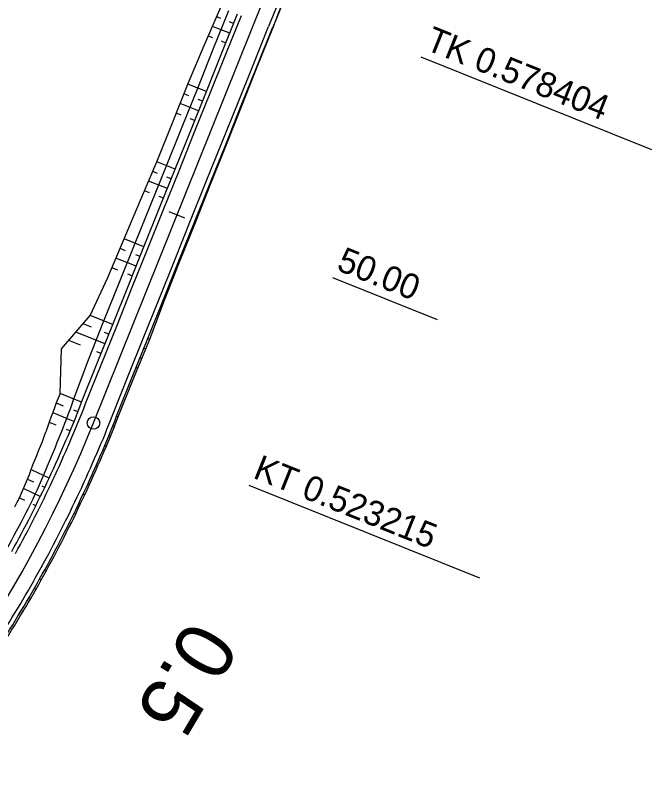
# Model space of a CAD drawing. Extents: x -481645 to -478728, y -1113199 to -1110710.
# Drawn here: x -480222 to -480145.9, y -1112650.6 to -1112558.2 of the extents above; entities that cross this region are included whole.
import ezdxf

# ---------------------------------------------------------------- set-up
doc = ezdxf.new("R2010")
doc.units = 0
for name, color, linetype in [('Vrstva 52', 7, 'Continuous'), ('Vrstva 53', 7, 'Continuous'), ('Vrstva 54', 7, 'Continuous'), ('Vrstva 55', 7, 'Continuous'), ('Vrstva 56', 7, 'Continuous'), ('Vrstva 57', 7, 'Continuous'), ('Vrstva 58', 7, 'Continuous'), ('Vrstva 59', 7, 'Continuous'), ('Vrstva 60', 7, 'Continuous'), ('Vrstva 61', 7, 'Continuous'), ('Vrstva 62', 7, 'Continuous')]:
    doc.layers.add(name, color=color, linetype=linetype)

msp = doc.modelspace()

# ---------------------------------------------------------------- linework, layer by layer
at = {"layer": 'Vrstva 52'}
msp.add_line((-480212.635, -1112606.944), (-480192.068, -1112555.732), dxfattribs=at)
msp.add_arc((-480351.829, -1112551.041), 150, 314.01664, 338.11863, dxfattribs=at)
at = {"layer": 'Vrstva 53'}
for p, q in [((-480199.402, -1112561.842), (-480197.419, -1112557.25)), ((-480193.067, -1112564.386), (-480191.222, -1112559.739)), ((-480201.367, -1112566.441), (-480199.402, -1112561.842)), ((-480194.912, -1112569.033), (-480193.067, -1112564.386)), ((-480203.212, -1112571.088), (-480201.367, -1112566.441)), ((-480196.76, -1112573.679), (-480194.912, -1112569.033)), ((-480205.077, -1112575.727), (-480203.212, -1112571.088)), ((-480198.608, -1112578.325), (-480196.76, -1112573.679)), ((-480207.03, -1112580.331), (-480205.077, -1112575.727)), ((-480200.456, -1112582.971), (-480198.608, -1112578.325)), ((-480208.983, -1112584.935), (-480207.03, -1112580.331)), ((-480202.304, -1112587.617), (-480200.456, -1112582.971)), ((-480210.936, -1112589.539), (-480208.983, -1112584.935)), ((-480204.152, -1112592.263), (-480202.304, -1112587.617)), ((-480213.021, -1112594.09), (-480210.936, -1112589.539)), ((-480205.923, -1112596.94), (-480204.152, -1112592.263)), ((-480216.463, -1112598.095), (-480213.021, -1112594.09)), ((-480207.83, -1112601.563), (-480205.923, -1112596.94)), ((-480216.639, -1112603.413), (-480216.463, -1112598.095)), ((-480209.699, -1112606.2), (-480207.83, -1112601.563))]:
    msp.add_line(p, q, dxfattribs=at)
for centre, radius, start, end in [((-479778.643, -1112721.686), 443.225, 157.92555, 158.5688), ((-480149.343, -1112630.599), 72.579, 158.00223, 161.86991), ((-480281.169, -1112579.698), 76.225, 335.85618, 339.65457), ((-480354.258, -1112556.811), 145.262, 337.44883, 339.36046), ((-480351.925, -1112551.257), 152.454, 335.06949, 336.97935), ((-480249.238, -1112602.443), 30.829, 331.89249, 340.92151), ((-480351.941, -1112551.27), 152.462, 333.16649, 335.07635), ((-480351.939, -1112551.25), 152.471, 331.24963, 333.15949), ((-480351.972, -1112551.291), 152.479, 329.35897, 331.26883), ((-480351.985, -1112551.294), 152.489, 327.45257, 329.36243)]:
    msp.add_arc(centre, radius, start, end, dxfattribs=at)
at = {"layer": 'Vrstva 54'}
for p, q in [((-480198.32, -1112562.277), (-480196.453, -1112557.638)), ((-480200.187, -1112566.915), (-480198.32, -1112562.277)), ((-480202.053, -1112571.554), (-480200.187, -1112566.915)), ((-480203.92, -1112576.192), (-480202.053, -1112571.554)), ((-480205.786, -1112580.831), (-480203.92, -1112576.192)), ((-480207.653, -1112585.469), (-480205.786, -1112580.831)), ((-480209.52, -1112590.108), (-480207.653, -1112585.469)), ((-480211.386, -1112594.746), (-480209.52, -1112590.108)), ((-480213.253, -1112599.385), (-480211.386, -1112594.746)), ((-480214.99, -1112604.075), (-480213.253, -1112599.385))]:
    msp.add_line(p, q, dxfattribs=at)
for centre, radius, start, end in [((-480284.484, -1112580.334), 73.437, 337.28817, 341.13814), ((-480353.314, -1112554.484), 146.936, 336.44207, 338.35255), ((-480262.982, -1112595.245), 47.858, 332.08063, 337.95218), ((-480351.829, -1112551.041), 147.084, 331.16085, 333.07071)]:
    msp.add_arc(centre, radius, start, end, dxfattribs=at)
at = {"layer": 'Vrstva 55'}
for p, q in [((-480197.287, -1112562.691), (-480195.424, -1112558.052)), ((-480193.112, -1112564.368), (-480191.248, -1112559.729)), ((-480199.151, -1112567.331), (-480197.287, -1112562.691)), ((-480194.975, -1112569.008), (-480193.112, -1112564.368)), ((-480201.014, -1112571.971), (-480199.151, -1112567.331)), ((-480196.838, -1112573.648), (-480194.975, -1112569.008)), ((-480202.878, -1112576.611), (-480201.014, -1112571.971)), ((-480198.702, -1112578.288), (-480196.838, -1112573.648)), ((-480204.741, -1112581.25), (-480202.878, -1112576.611)), ((-480200.565, -1112582.928), (-480198.702, -1112578.288)), ((-480206.605, -1112585.89), (-480204.741, -1112581.25)), ((-480202.429, -1112587.567), (-480200.565, -1112582.928)), ((-480208.468, -1112590.53), (-480206.605, -1112585.89)), ((-480204.292, -1112592.207), (-480202.429, -1112587.567)), ((-480210.331, -1112595.17), (-480208.468, -1112590.53)), ((-480206.156, -1112596.847), (-480204.292, -1112592.207)), ((-480212.195, -1112599.81), (-480210.331, -1112595.17)), ((-480208.019, -1112601.487), (-480206.156, -1112596.847)), ((-480214.058, -1112604.449), (-480212.195, -1112599.81)), ((-480209.882, -1112606.127), (-480208.019, -1112601.487))]:
    msp.add_line(p, q, dxfattribs=at)
for centre, radius, start, end in [((-479779.285, -1112723.303), 443.25, 157.70069, 158.34391), ((-480283.321, -1112578.755), 73.875, 335.80524, 339.64634), ((-480281.243, -1112579.618), 76.125, 335.82148, 339.62165), ((-480351.829, -1112551.041), 147.75, 334.98057, 336.89043), ((-480351.829, -1112551.041), 152.25, 334.98057, 336.89043), ((-480351.829, -1112551.041), 147.75, 333.07071, 334.98057), ((-480351.829, -1112551.041), 152.25, 333.07071, 334.98057), ((-480351.829, -1112551.041), 147.75, 331.16085, 333.07071), ((-480351.829, -1112551.041), 152.25, 331.16085, 333.07071), ((-480351.829, -1112551.041), 152.25, 329.25099, 331.16085), ((-480351.829, -1112551.041), 152.25, 327.34113, 329.25099)]:
    msp.add_arc(centre, radius, start, end, dxfattribs=at)
at = {"layer": 'Vrstva 56'}
for p, q in [((-480196.823, -1112562.878), (-480194.96, -1112558.238)), ((-480193.576, -1112564.182), (-480191.712, -1112559.542)), ((-480198.687, -1112567.517), (-480196.823, -1112562.878)), ((-480195.439, -1112568.822), (-480193.576, -1112564.182)), ((-480200.55, -1112572.157), (-480198.687, -1112567.517)), ((-480197.302, -1112573.462), (-480195.439, -1112568.822)), ((-480202.414, -1112576.797), (-480200.55, -1112572.157)), ((-480199.166, -1112578.101), (-480197.302, -1112573.462)), ((-480204.277, -1112581.437), (-480202.414, -1112576.797)), ((-480201.029, -1112582.741), (-480199.166, -1112578.101)), ((-480206.141, -1112586.077), (-480204.277, -1112581.437)), ((-480202.893, -1112587.381), (-480201.029, -1112582.741)), ((-480208.004, -1112590.716), (-480206.141, -1112586.077)), ((-480204.756, -1112592.021), (-480202.893, -1112587.381)), ((-480209.867, -1112595.356), (-480208.004, -1112590.716)), ((-480206.62, -1112596.661), (-480204.756, -1112592.021)), ((-480211.731, -1112599.996), (-480209.867, -1112595.356)), ((-480208.483, -1112601.3), (-480206.62, -1112596.661)), ((-480213.594, -1112604.636), (-480211.731, -1112599.996)), ((-480210.346, -1112605.94), (-480208.483, -1112601.3))]:
    msp.add_line(p, q, dxfattribs=at)
for centre, radius, start, end in [((-479778.357, -1112723.677), 444.75, 157.70121, 158.34295), ((-480283.09, -1112578.851), 74.125, 335.80709, 339.64353), ((-480281.474, -1112579.522), 75.875, 335.81973, 339.62432), ((-480351.829, -1112551.041), 148.25, 334.98057, 336.89043), ((-480351.829, -1112551.041), 151.75, 334.98057, 336.89043), ((-480351.829, -1112551.041), 148.25, 333.07071, 334.98057), ((-480351.829, -1112551.041), 151.75, 333.07071, 334.98057), ((-480351.829, -1112551.041), 148.25, 331.16085, 333.07071), ((-480351.829, -1112551.041), 151.75, 331.16085, 333.07071), ((-480351.829, -1112551.041), 151.75, 329.25099, 331.16085), ((-480351.829, -1112551.041), 151.75, 327.34113, 329.25099)]:
    msp.add_arc(centre, radius, start, end, dxfattribs=at)
at = {"layer": 'Vrstva 57'}
for p, q in [((-480196.823, -1112562.878), (-480194.96, -1112558.238)), ((-480193.576, -1112564.182), (-480191.712, -1112559.542)), ((-480198.687, -1112567.517), (-480196.823, -1112562.878)), ((-480195.439, -1112568.822), (-480193.576, -1112564.182)), ((-480200.55, -1112572.157), (-480198.687, -1112567.517)), ((-480197.302, -1112573.462), (-480195.439, -1112568.822)), ((-480202.414, -1112576.797), (-480200.55, -1112572.157)), ((-480199.166, -1112578.101), (-480197.302, -1112573.462)), ((-480204.277, -1112581.437), (-480202.414, -1112576.797)), ((-480201.029, -1112582.741), (-480199.166, -1112578.101)), ((-480206.141, -1112586.077), (-480204.277, -1112581.437)), ((-480202.893, -1112587.381), (-480201.029, -1112582.741)), ((-480208.004, -1112590.716), (-480206.141, -1112586.077)), ((-480204.756, -1112592.021), (-480202.893, -1112587.381)), ((-480209.867, -1112595.356), (-480208.004, -1112590.716)), ((-480206.62, -1112596.661), (-480204.756, -1112592.021)), ((-480211.731, -1112599.996), (-480209.867, -1112595.356)), ((-480208.483, -1112601.3), (-480206.62, -1112596.661)), ((-480213.594, -1112604.636), (-480211.731, -1112599.996)), ((-480210.346, -1112605.94), (-480208.483, -1112601.3))]:
    msp.add_line(p, q, dxfattribs=at)
for centre, radius, start, end in [((-479778.357, -1112723.677), 444.75, 157.70121, 158.34295), ((-480283.09, -1112578.851), 74.125, 335.80709, 339.64353), ((-480281.474, -1112579.522), 75.875, 335.81973, 339.62432), ((-480351.829, -1112551.041), 148.25, 334.98057, 336.89043), ((-480351.829, -1112551.041), 151.75, 334.98057, 336.89043), ((-480351.829, -1112551.041), 148.25, 333.07071, 334.98057), ((-480351.829, -1112551.041), 151.75, 333.07071, 334.98057), ((-480351.829, -1112551.041), 148.25, 331.16085, 333.07071), ((-480351.829, -1112551.041), 151.75, 331.16085, 333.07071), ((-480351.829, -1112551.041), 151.75, 329.25099, 331.16085), ((-480351.829, -1112551.041), 151.75, 327.34113, 329.25099)]:
    msp.add_arc(centre, radius, start, end, dxfattribs=at)
at = {"layer": 'Vrstva 58'}
for p, q in [((-480201.725, -1112582.462), (-480203.581, -1112581.716)), ((-480184.094, -1112589.543), (-480171.567, -1112594.574))]:
    msp.add_line(p, q, dxfattribs=at)
at = {"layer": 'Vrstva 59'}
for p, q in [((-480173.508, -1112563.185), (-480145.948, -1112574.254)), ((-480194.076, -1112614.398), (-480166.516, -1112625.466))]:
    msp.add_line(p, q, dxfattribs=at)
msp.add_circle((-480212.635, -1112606.944), 0.75, dxfattribs=at)
at = {"layer": 'Vrstva 61'}
for p, q in [((-480197.418, -1112558.598), (-480197.915, -1112558.398)), ((-480195.89, -1112559.211), (-480196.405, -1112559.004)), ((-480196.356, -1112560.371), (-480198.411, -1112559.546)), ((-480198.38, -1112560.906), (-480198.906, -1112560.694)), ((-480196.822, -1112561.531), (-480197.338, -1112561.324)), ((-480199.151, -1112567.331), (-480201.367, -1112566.441)), ((-480201.24, -1112567.839), (-480201.828, -1112567.603)), ((-480199.617, -1112568.491), (-480200.135, -1112568.283)), ((-480200.083, -1112569.651), (-480202.289, -1112568.765)), ((-480202.168, -1112570.16), (-480202.75, -1112569.927)), ((-480200.548, -1112570.811), (-480201.067, -1112570.602)), ((-480202.878, -1112576.611), (-480205.077, -1112575.727)), ((-480204.976, -1112577.115), (-480205.566, -1112576.878)), ((-480203.344, -1112577.771), (-480203.865, -1112577.562)), ((-480203.809, -1112578.931), (-480206.054, -1112578.029)), ((-480205.931, -1112579.426), (-480206.542, -1112579.18)), ((-480204.275, -1112580.091), (-480204.798, -1112579.881)), ((-480206.605, -1112585.89), (-480208.983, -1112584.935)), ((-480208.796, -1112586.358), (-480209.471, -1112586.086)), ((-480207.07, -1112587.05), (-480207.595, -1112586.84)), ((-480207.536, -1112588.21), (-480209.959, -1112587.237)), ((-480209.75, -1112588.668), (-480210.447, -1112588.388)), ((-480208.002, -1112589.37), (-480208.527, -1112589.159)), ((-480210.331, -1112595.17), (-480213.021, -1112594.09)), ((-480212.867, -1112595.498), (-480213.881, -1112595.091)), ((-480211.263, -1112597.49), (-480214.742, -1112596.093)), ((-480210.797, -1112596.33), (-480211.325, -1112596.118)), ((-480214.194, -1112597.66), (-480215.602, -1112597.094)), ((-480211.729, -1112598.65), (-480212.258, -1112598.438)), ((-480214.058, -1112604.449), (-480216.639, -1112603.413)), ((-480216.244, -1112604.919), (-480217.061, -1112604.591)), ((-480214.524, -1112605.609), (-480214.975, -1112605.428)), ((-480214.988, -1112606.759), (-480217.476, -1112605.746)), ((-480217.094, -1112607.215), (-480217.893, -1112606.882)), ((-480215.457, -1112607.897), (-480215.876, -1112607.722)), ((-480217.943, -1112613.528), (-480219.966, -1112612.584)), ((-480219.771, -1112614.02), (-480220.472, -1112613.686)), ((-480219.003, -1112615.751), (-480220.987, -1112614.784)), ((-480218.469, -1112614.642), (-480218.77, -1112614.498)), ((-480220.828, -1112616.218), (-480221.512, -1112615.878)), ((-480219.547, -1112616.856), (-480219.846, -1112616.708))]:
    msp.add_line(p, q, dxfattribs=at)
at = {"layer": 'Vrstva 62'}
for p, q in [((-480191.248, -1112559.729), (-480191.222, -1112559.739)), ((-480191.714, -1112560.889), (-480191.698, -1112560.895)), ((-480191.683, -1112560.901), (-480191.683, -1112560.901)), ((-480192.18, -1112562.049), (-480192.145, -1112562.063)), ((-480192.646, -1112563.208), (-480192.626, -1112563.216)), ((-480192.606, -1112563.224), (-480192.606, -1112563.224)), ((-480194.975, -1112569.008), (-480194.912, -1112569.033)), ((-480195.441, -1112570.168), (-480195.408, -1112570.182)), ((-480195.374, -1112570.195), (-480195.374, -1112570.195)), ((-480195.907, -1112571.328), (-480195.836, -1112571.356)), ((-480196.373, -1112572.488), (-480196.336, -1112572.503)), ((-480196.298, -1112572.518), (-480196.298, -1112572.518)), ((-480198.702, -1112578.288), (-480198.608, -1112578.325)), ((-480199.168, -1112579.448), (-480199.119, -1112579.468)), ((-480199.07, -1112579.487), (-480199.07, -1112579.487)), ((-480199.634, -1112580.608), (-480199.532, -1112580.648)), ((-480200.099, -1112581.768), (-480200.046, -1112581.789)), ((-480199.994, -1112581.81), (-480199.994, -1112581.81)), ((-480202.429, -1112587.567), (-480202.304, -1112587.617)), ((-480202.895, -1112588.727), (-480202.83, -1112588.753)), ((-480202.766, -1112588.779), (-480202.766, -1112588.779)), ((-480203.36, -1112589.887), (-480203.228, -1112589.94)), ((-480203.826, -1112591.047), (-480203.758, -1112591.074)), ((-480203.69, -1112591.102), (-480203.69, -1112591.102)), ((-480206.156, -1112596.847), (-480205.923, -1112596.94)), ((-480206.621, -1112598.007), (-480206.51, -1112598.052)), ((-480206.4, -1112598.096), (-480206.4, -1112598.096)), ((-480207.087, -1112599.167), (-480206.877, -1112599.251)), ((-480207.553, -1112600.327), (-480207.453, -1112600.367)), ((-480207.353, -1112600.407), (-480207.353, -1112600.407)), ((-480209.882, -1112606.127), (-480209.699, -1112606.2)), ((-480210.348, -1112607.286), (-480210.257, -1112607.323)), ((-480210.165, -1112607.36), (-480210.165, -1112607.36)), ((-480210.82, -1112608.456), (-480210.636, -1112608.531)), ((-480211.303, -1112609.629), (-480211.211, -1112609.668)), ((-480211.119, -1112609.706), (-480211.119, -1112609.706)), ((-480213.866, -1112615.431), (-480213.677, -1112615.52)), ((-480214.407, -1112616.579), (-480214.312, -1112616.624)), ((-480214.217, -1112616.669), (-480214.217, -1112616.669)), ((-480214.958, -1112617.722), (-480214.767, -1112617.815)), ((-480215.518, -1112618.86), (-480215.422, -1112618.908)), ((-480215.326, -1112618.956), (-480215.326, -1112618.956)), ((-480218.462, -1112624.479), (-480218.265, -1112624.588)), ((-480219.078, -1112625.588), (-480218.979, -1112625.644)), ((-480218.88, -1112625.699), (-480218.88, -1112625.699)), ((-480219.704, -1112626.692), (-480219.505, -1112626.806)), ((-480220.339, -1112627.79), (-480220.239, -1112627.848)), ((-480220.139, -1112627.907), (-480220.139, -1112627.907))]:
    msp.add_line(p, q, dxfattribs=at)

# ---------------------------------------------------------------- texts
at = {"layer": 'Vrstva 58'}
msp.add_text('50.00', height=3, rotation=338.11863, dxfattribs=at).set_placement((-480183.722, -1112588.614))
at = {"layer": 'Vrstva 59'}
for s, p in [('TK 0.578404', (-480173.136, -1112562.257)), ('KT 0.523215', (-480193.704, -1112613.469))]:
    msp.add_text(s, height=3, rotation=338.11863, dxfattribs=at).set_placement(p)
at = {"layer": 'Vrstva 60'}
msp.add_text('0.5', height=6.999, rotation=239.20537, dxfattribs=at).set_placement((-480201.096, -1112630.185))

doc.saveas('drawing.dxf')
